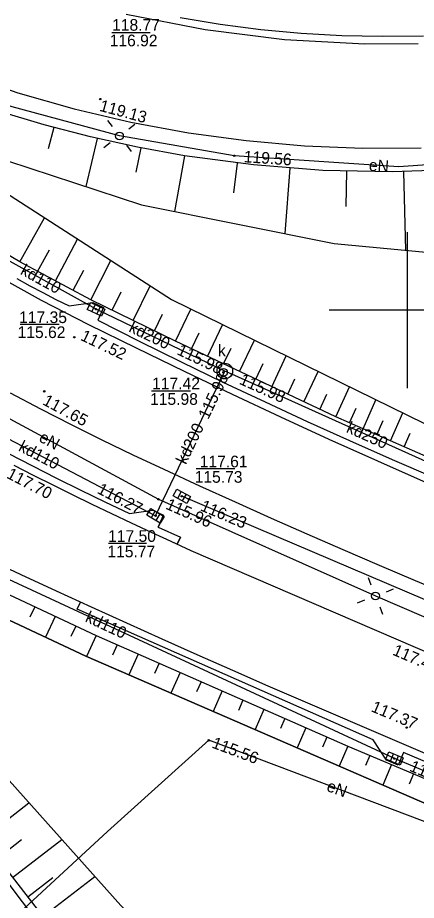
# Model space of a CAD drawing. Extents: x 6424617 to 6425697, y 5665845 to 5667190.
# Drawn here: x 6425375 to 6425400.6, y 5666962.1 to 5667018.8 of the extents above; entities that cross this region are included whole.
import ezdxf

# ---------------------------------------------------------------- set-up
doc = ezdxf.new("R2010")
doc.units = 0
for name, color, linetype in [('Warstwa 12', 7, 'Continuous'), ('Warstwa 13', 7, 'Continuous'), ('Warstwa 14', 7, 'Continuous'), ('Warstwa 15', 7, 'Continuous'), ('Warstwa 16', 7, 'Continuous'), ('Warstwa 2', 7, 'Continuous'), ('Warstwa 20', 7, 'Continuous'), ('Warstwa 21', 7, 'Continuous'), ('Warstwa 25', 7, 'Continuous'), ('Warstwa 4', 7, 'Continuous'), ('Warstwa 5', 7, 'Continuous'), ('Warstwa 6', 7, 'Continuous'), ('Warstwa 63', 7, 'Continuous'), ('Warstwa 8', 7, 'Continuous'), ('Warstwa 9', 7, 'Continuous')]:
    doc.layers.add(name, color=color, linetype=linetype)

msp = doc.modelspace()

# ---------------------------------------------------------------- linework, layer by layer
at = {"layer": 'Warstwa 12'}
for points in [[(6425317.212, 5667061.842), (6425317.63, 5667059.98), (6425321.53, 5667047.71), (6425323.66, 5667042.36), (6425327.69, 5667035.16), (6425332.06, 5667028.2), (6425339.8, 5667019.53), (6425345.62, 5667013.47), (6425355.29, 5667005.13), (6425360.44, 5667000.62), (6425384.04, 5666987.87), (6425397.96, 5666981.66), (6425419.81, 5666972.25), (6425436.62, 5666965.4)], [(6425454.057, 5667031.16), (6425452.03, 5667029.15), (6425444.74, 5667023.74), (6425433.64, 5667017.34), (6425423.4, 5667013.24), (6425414.37, 5667010.94), (6425408.28, 5667009.82), (6425399.47, 5667009.19), (6425388.9, 5667009.91), (6425381.54, 5667011.18), (6425374.67, 5667013.05), (6425369.27, 5667014.85), (6425364.06, 5667017.3), (6425363.59, 5667017.98), (6425362.65, 5667017.64), (6425356.37, 5667020.95), (6425351.08, 5667024.44)], [(6425380.04, 5667000.06), (6425371.53, 5667004.76)], [(6425388.3, 5666996.09), (6425387.85, 5666996.31), (6425380.04, 5667000.06)], [(6425348.14, 5666997.42), (6425353.37, 5666990.86), (6425362.83, 5666978.49), (6425371.96, 5666966.45), (6425386.81, 5666946.74), (6425392.86, 5666938.27), (6425396.85, 5666931.85), (6425399.93, 5666926.36), (6425402.86, 5666920.8), (6425405.92, 5666914.19), (6425408.7, 5666907.17), (6425410.7, 5666901.75), (6425412.27, 5666897.16), (6425413.44, 5666892.95), (6425414.78, 5666886.9), (6425415.89, 5666881.95), (6425416.77, 5666877.58), (6425417.4, 5666873.25), (6425418.12, 5666868.16), (6425418.38, 5666863.9), (6425418.7, 5666858.55), (6425418.2, 5666857.76)], [(6425366.27, 5666996), (6425383.86, 5666986.81)], [(6425383.86, 5666986.81), (6425388.3, 5666996.09)], [(6425424.59, 5666980.29), (6425406.32, 5666987.98), (6425388.75, 5666995.89), (6425388.3, 5666996.09)], [(6425399.18, 5666971.23), (6425361.89, 5666988.53)], [(6425435.28, 5666966.88), (6425434.82, 5666967.07), (6425385.54, 5666988.06)], [(6425553.71, 5666947.2), (6425549.6, 5666948.95), (6425497.24, 5666962.99), (6425496.43, 5666962.29), (6425494.49, 5666954.59), (6425489.02, 5666931.76), (6425484.64, 5666933.61), (6425476.81, 5666937.15), (6425438.84, 5666952.53), (6425435.57, 5666952.21), (6425429.97, 5666954.78), (6425402.11, 5666966.81), (6425387.27, 5666972.4), (6425380.77, 5666966.54), (6425363.64, 5666950.72), (6425363.13, 5666950.36), (6425362.37, 5666949.84), (6425357.72, 5666956.9), (6425346.14, 5666972.82)], [(6425417.57, 5666963.53), (6425399.18, 5666971.23)]]:
    msp.add_lwpolyline(points, dxfattribs=at)
at = {"layer": 'Warstwa 14'}
for p, q in [((6425383.506, 5667017.806), (6425381.044, 5667017.806)), ((6425377.679, 5666999.087), (6425375.178, 5666999.087)), ((6425386.089, 5666994.8), (6425383.603, 5666994.8)), ((6425388.941, 5666989.814), (6425386.462, 5666989.814)), ((6425383.27, 5666985.02), (6425380.842, 5666985.02))]:
    msp.add_line(p, q, dxfattribs=at)
for centre in [(6425388.9, 5667009.91), (6425380.04, 5667000.06), (6425387.85, 5666996.31), (6425388.21, 5666996.01), (6425388.75, 5666995.89), (6425388.084, 5666995.639), (6425385.54, 5666988.06), (6425384.04, 5666987.87), (6425386.002, 5666987.863), (6425383.416, 5666987.042), (6425383.86, 5666986.81), (6425387.27, 5666972.4), (6425399.18, 5666971.23), (6425399.641, 5666971.037)]:
    msp.add_circle(centre, 0.045, dxfattribs=at)
at = {"layer": 'Warstwa 16'}
msp.add_circle((6425388.3, 5666996.09), 0.5, dxfattribs=at)
at = {"layer": 'Warstwa 2'}
for centre in [(6425381.54, 5667011.18), (6425397.96, 5666981.66)]:
    msp.add_circle(centre, 0.25, dxfattribs=at)
at = {"layer": 'Warstwa 20'}
for points in [[(6425403.48, 5667009.017), (6425399.029, 5667008.872), (6425394.578, 5667008.972), (6425390.138, 5667009.316), (6425385.724, 5667009.902), (6425382.694, 5667010.457), (6425379.687, 5667011.121), (6425376.706, 5667011.894), (6425373.755, 5667012.775), (6425370.837, 5667013.762), (6425367.958, 5667014.855), (6425365.12, 5667016.051), (6425362.327, 5667017.35), (6425359.584, 5667018.749)], [(6425445.387, 5666971.934), (6425405.931, 5666988.534), (6425395.418, 5666993.146), (6425385.139, 5666998.01), (6425379.707, 5667000.665), (6425375.154, 5667003.1), (6425370.782, 5667005.673), (6425367.836, 5667007.585), (6425361.985, 5667011.627), (6425357.511, 5667015.234)], [(6425349.632, 5666996.03), (6425354.479, 5666992.569), (6425360.199, 5666989.027), (6425364.847, 5666986.401), (6425369.552, 5666984.037), (6425380.047, 5666979.12), (6425396.192, 5666972.021), (6425441.027, 5666953.166)], [(6425349.632, 5666996.03), (6425376.62, 5666961.102), (6425380.441, 5666956.131), (6425386.586, 5666947.957), (6425392.505, 5666939.498), (6425397.085, 5666932.217), (6425401.495, 5666924.286), (6425406.312, 5666914.18), (6425409.035, 5666907.556), (6425411.392, 5666900.784), (6425413.657, 5666893.241), (6425415.732, 5666884.803), (6425417.068, 5666877.78), (6425418.262, 5666868.956), (6425418.975, 5666860.884)]]:
    msp.add_lwpolyline(points, dxfattribs=at)
at = {"layer": 'Warstwa 21'}
for points in [[(6425359.584, 5667018.749), (6425369.708, 5667010.452), (6425371.48, 5667010.531), (6425382.966, 5667006.762), (6425395.305, 5667004.278), (6425404.383, 5667003.424), (6425415.142, 5667003.76), (6425424.988, 5667005.033), (6425432.91, 5667007.21), (6425444.018, 5667011.301), (6425456.633, 5667030.583)], [(6425357.511, 5667015.234), (6425369.708, 5667010.452), (6425384.877, 5667000.675), (6425408.654, 5666989.032), (6425445.765, 5666973.437)], [(6425349.632, 5666996.03), (6425351.65, 5666994.223), (6425359.931, 5666986.941), (6425379.389, 5666977.793), (6425403.034, 5666967.527), (6425440.472, 5666951.796)], [(6425418.975, 5666860.884), (6425419.06, 5666903.33), (6425418.902, 5666905.6), (6425415.908, 5666912.076), (6425410.886, 5666921.5), (6425406.057, 5666930.53), (6425401.387, 5666938.317), (6425394.923, 5666946.546), (6425388.818, 5666954.159), (6425381.634, 5666961.791), (6425371.584, 5666973.036), (6425362.387, 5666983.346), (6425359.931, 5666986.941), (6425351.65, 5666994.223), (6425349.632, 5666996.03)]]:
    msp.add_lwpolyline(points, dxfattribs=at)
at = {"layer": 'Warstwa 25'}
for centre in [(6425380.308, 5667013.542), (6425378.641, 5666998.267), (6425376.718, 5666994.791), (6425399.966, 5666973.214)]:
    msp.add_circle(centre, 0.045, dxfattribs=at)
at = {"layer": 'Warstwa 4'}
for p, q in [((6425379.99, 5667000.361), (6425379.774, 5666999.91)), ((6425380.306, 5667000.21), (6425380.09, 5666999.759)), ((6425385.507, 5666988.363), (6425385.266, 5666987.925)), ((6425385.814, 5666988.195), (6425385.573, 5666987.757)), ((6425383.837, 5666987.114), (6425383.582, 5666986.684)), ((6425384.138, 5666986.936), (6425383.883, 5666986.506)), ((6425398.923, 5666971.066), (6425399.114, 5666971.528)), ((6425399.246, 5666970.932), (6425399.437, 5666971.394))]:
    msp.add_line(p, q, dxfattribs=at)
for points in [[(6425381.088, 5667011.779), (6425380.787, 5667012.178)], [(6425382.139, 5667011.632), (6425382.538, 5667011.933)], [(6425380.941, 5667010.728), (6425380.542, 5667010.427)], [(6425381.992, 5667010.581), (6425382.293, 5667010.182)], [(6425397.688, 5666982.359), (6425397.507, 5666982.825)], [(6425398.659, 5666981.932), (6425399.125, 5666982.113)], [(6425397.261, 5666981.388), (6425396.795, 5666981.207)], [(6425398.232, 5666980.961), (6425398.413, 5666980.495)]]:
    msp.add_lwpolyline(points, dxfattribs=at)
for points in [[(6425379.696, 5667000.501), (6425380.599, 5667000.07), (6425380.384, 5666999.619), (6425379.481, 5667000.05)], [(6425385.223, 5666988.52), (6425386.099, 5666988.038), (6425385.857, 5666987.6), (6425384.981, 5666988.082)], [(6425383.557, 5666987.28), (6425384.418, 5666986.771), (6425384.163, 5666986.34), (6425383.302, 5666986.849)], [(6425399.546, 5666970.808), (6425398.622, 5666971.191), (6425398.814, 5666971.652), (6425399.738, 5666971.269)]]:
    msp.add_lwpolyline(points, close=True, dxfattribs=at)
msp.add_circle((6425388.21, 5666996.01), 0.25, dxfattribs=at)
at = {"layer": 'Warstwa 6'}
for points in [[(6425385.433, 5667018.786), (6425388.01, 5667018.357), (6425390.601, 5667018.02), (6425393.202, 5667017.778), (6425395.811, 5667017.629), (6425398.423, 5667017.574), (6425401.035, 5667017.614)], [(6425374.956, 5667002.026), (6425375.788, 5667001.572), (6425376.625, 5667001.128), (6425377.468, 5667000.696), (6425378.317, 5667000.274), (6425379.842, 5667000.486), (6425380.516, 5667000.164), (6425380.151, 5666999.35), (6425382.816, 5666998.008), (6425385.493, 5666996.688), (6425388.18, 5666995.39), (6425390.877, 5666994.114), (6425393.585, 5666992.861), (6425396.303, 5666991.629), (6425399.031, 5666990.419), (6425401.769, 5666989.232)], [(6425374.421, 5666990.796), (6425375.96, 5666990.004), (6425377.505, 5666989.224), (6425379.056, 5666988.457), (6425380.614, 5666987.702), (6425382.178, 5666986.96), (6425383.693, 5666987.162), (6425384.377, 5666986.85), (6425384.033, 5666986.086), (6425385.452, 5666985.44), (6425385.244, 5666984.984)], [(6425472.746, 5666940.92), (6425455.819, 5666948.027), (6425454.751, 5666947.607), (6425454.007, 5666947.93), (6425454.31, 5666948.665), (6425437.423, 5666955.762), (6425436.224, 5666955.294), (6425435.539, 5666955.596), (6425434.673, 5666956.922), (6425418.113, 5666963.863), (6425417.778, 5666963.039), (6425417.044, 5666963.373), (6425416.197, 5666964.658), (6425399.757, 5666971.617), (6425399.412, 5666970.803), (6425398.678, 5666971.127), (6425397.821, 5666972.433), (6425378.826, 5666980.818), (6425379.045, 5666981.274)]]:
    msp.add_lwpolyline(points, dxfattribs=at)
at = {"layer": 'Warstwa 63'}
for p, q in [((6425400, 5667005), (6425400, 5666995)), ((6425405, 5667000), (6425395, 5667000))]:
    msp.add_line(p, q, dxfattribs=at)
at = {"layer": 'Warstwa 8'}
for p, q in [((6425381.981, 5667019.003), (6425387.03, 5667018.005)), ((6425387.03, 5667018.005), (6425392.137, 5667017.365)), ((6425392.137, 5667017.365), (6425397.277, 5667017.087)), ((6425397.277, 5667017.087), (6425400.708, 5667017.105)), ((6425371.477, 5667015.147), (6425375.028, 5667013.954)), ((6425375.028, 5667013.954), (6425378.631, 5667012.928)), ((6425378.631, 5667012.928), (6425382.278, 5667012.073)), ((6425382.278, 5667012.073), (6425385.961, 5667011.39)), ((6425385.961, 5667011.39), (6425389.672, 5667010.88)), ((6425389.672, 5667010.88), (6425393.403, 5667010.546)), ((6425393.403, 5667010.546), (6425397.146, 5667010.387)), ((6425397.146, 5667010.387), (6425400.893, 5667010.407)), ((6425373.553, 5667002.298), (6425376.527, 5667000.651)), ((6425376.527, 5667000.651), (6425379.547, 5666999.091)), ((6425379.547, 5666999.091), (6425382.61, 5666997.574)), ((6425382.61, 5666997.574), (6425385.683, 5666996.08)), ((6425385.683, 5666996.08), (6425388.768, 5666994.608)), ((6425374.538, 5666994.691), (6425376.484, 5666993.667)), ((6425388.768, 5666994.608), (6425391.863, 5666993.158)), ((6425376.484, 5666993.667), (6425378.442, 5666992.665)), ((6425391.863, 5666993.158), (6425394.969, 5666991.732)), ((6425378.442, 5666992.665), (6425380.41, 5666991.685)), ((6425380.41, 5666991.685), (6425382.39, 5666990.727)), ((6425394.969, 5666991.732), (6425398.085, 5666990.328)), ((6425374.421, 5666990.796), (6425375.96, 5666990.004)), ((6425382.39, 5666990.727), (6425384.38, 5666989.791)), ((6425398.085, 5666990.328), (6425401.211, 5666988.946)), ((6425374.762, 5666990.055), (6425376.01, 5666989.42)), ((6425374.762, 5666990.055), (6425376.01, 5666989.42)), ((6425375.96, 5666990.004), (6425377.505, 5666989.224)), ((6425384.38, 5666989.791), (6425386.669, 5666988.737)), ((6425376.01, 5666989.42), (6425377.262, 5666988.792)), ((6425376.01, 5666989.42), (6425377.262, 5666988.792)), ((6425377.505, 5666989.224), (6425379.056, 5666988.457)), ((6425377.262, 5666988.792), (6425378.517, 5666988.17)), ((6425377.262, 5666988.792), (6425378.517, 5666988.17)), ((6425386.669, 5666988.737), (6425388.963, 5666987.695)), ((6425378.517, 5666988.17), (6425379.776, 5666987.556)), ((6425378.517, 5666988.17), (6425379.776, 5666987.556)), ((6425379.056, 5666988.457), (6425380.614, 5666987.702)), ((6425379.776, 5666987.556), (6425381.037, 5666986.948)), ((6425379.776, 5666987.556), (6425381.037, 5666986.948)), ((6425380.614, 5666987.702), (6425382.178, 5666986.96)), ((6425388.963, 5666987.695), (6425391.262, 5666986.664)), ((6425381.037, 5666986.948), (6425382.302, 5666986.348)), ((6425381.037, 5666986.948), (6425382.302, 5666986.348)), ((6425382.178, 5666986.96), (6425383.693, 5666987.162)), ((6425383.693, 5666987.162), (6425384.377, 5666986.85)), ((6425384.033, 5666986.086), (6425384.377, 5666986.85)), ((6425382.302, 5666986.348), (6425383.571, 5666985.754)), ((6425382.302, 5666986.348), (6425383.571, 5666985.754)), ((6425391.262, 5666986.664), (6425393.567, 5666985.645)), ((6425383.571, 5666985.754), (6425384.842, 5666985.168)), ((6425383.571, 5666985.754), (6425384.842, 5666985.168)), ((6425384.033, 5666986.086), (6425385.452, 5666985.44)), ((6425384.842, 5666985.168), (6425386.117, 5666984.588)), ((6425384.842, 5666985.168), (6425385.244, 5666984.985)), ((6425385.244, 5666984.985), (6425385.452, 5666985.44)), ((6425393.567, 5666985.645), (6425395.876, 5666984.638)), ((6425386.117, 5666984.588), (6425403.606, 5666977.03)), ((6425395.876, 5666984.638), (6425398.19, 5666983.642)), ((6425372.977, 5666984.081), (6425375.226, 5666983.034)), ((6425398.19, 5666983.642), (6425400.51, 5666982.657)), ((6425375.226, 5666983.034), (6425377.477, 5666981.994)), ((6425400.51, 5666982.657), (6425402.834, 5666981.684)), ((6425377.477, 5666981.994), (6425379.732, 5666980.96)), ((6425379.732, 5666980.96), (6425381.99, 5666979.933)), ((6425381.99, 5666979.933), (6425384.251, 5666978.913)), ((6425384.251, 5666978.913), (6425386.515, 5666977.901)), ((6425386.515, 5666977.901), (6425388.782, 5666976.895)), ((6425388.782, 5666976.895), (6425391.052, 5666975.896)), ((6425391.052, 5666975.896), (6425401.285, 5666971.5))]:
    msp.add_line(p, q, dxfattribs=at)
at = {"layer": 'Warstwa 9'}
for p, q in [((6425377.335, 5667011.722), (6425376.976, 5667010.36)), ((6425380.112, 5667011.021), (6425379.389, 5667007.936)), ((6425382.91, 5667010.414), (6425382.584, 5667008.847)), ((6425385.724, 5667009.903), (6425385.069, 5667006.339)), ((6425389.094, 5667009.433), (6425388.852, 5667007.538)), ((6425392.476, 5667009.105), (6425392.149, 5667004.913)), ((6425396.113, 5667008.911), (6425396.064, 5667006.647)), ((6425399.757, 5667008.88), (6425399.882, 5667003.847)), ((6425375.154, 5667003.1), (6425376.739, 5667005.92)), ((6425377.431, 5667001.882), (6425378.86, 5667004.553)), ((6425376.292, 5667002.491), (6425377.046, 5667003.864)), ((6425379.707, 5667000.665), (6425380.994, 5667003.178)), ((6425378.569, 5667001.274), (6425379.248, 5667002.57)), ((6425382.423, 5666999.338), (6425383.508, 5667001.557)), ((6425381.065, 5667000.001), (6425381.658, 5667001.184)), ((6425385.139, 5666998.01), (6425386.126, 5667000.063)), ((6425383.781, 5666998.674), (6425384.299, 5666999.742)), ((6425387.195, 5666997.037), (6425388.157, 5666999.068)), ((6425386.167, 5666997.524), (6425386.654, 5666998.545)), ((6425388.223, 5666996.55), (6425388.701, 5666997.559)), ((6425389.251, 5666996.064), (6425390.2, 5666998.068)), ((6425391.306, 5666995.092), (6425392.242, 5666997.068)), ((6425390.278, 5666995.578), (6425390.75, 5666996.573)), ((6425393.362, 5666994.119), (6425394.285, 5666996.068)), ((6425392.334, 5666994.606), (6425392.799, 5666995.587)), ((6425395.418, 5666993.146), (6425396.301, 5666995.081)), ((6425394.39, 5666993.632), (6425394.841, 5666994.604)), ((6425397.17, 5666992.377), (6425397.993, 5666994.253)), ((6425396.294, 5666992.762), (6425396.72, 5666993.714)), ((6425398.922, 5666991.609), (6425399.712, 5666993.411)), ((6425398.046, 5666991.993), (6425398.449, 5666992.913)), ((6425399.798, 5666991.224), (6425400.185, 5666992.107)), ((6425376.112, 5666980.964), (6425375.799, 5666980.296)), ((6425377.423, 5666980.349), (6425376.797, 5666979.012)), ((6425378.735, 5666979.734), (6425378.426, 5666979.064)), ((6425380.047, 5666979.12), (6425379.436, 5666977.773)), ((6425381.392, 5666978.528), (6425381.092, 5666977.856)), ((6425382.738, 5666977.937), (6425382.149, 5666976.595)), ((6425384.084, 5666977.346), (6425383.79, 5666976.678)), ((6425385.429, 5666976.754), (6425384.845, 5666975.424)), ((6425386.774, 5666976.162), (6425386.484, 5666975.5)), ((6425388.12, 5666975.57), (6425387.542, 5666974.253)), ((6425389.465, 5666974.978), (6425389.177, 5666974.323)), ((6425390.81, 5666974.387), (6425390.237, 5666973.083)), ((6425392.156, 5666973.796), (6425391.87, 5666973.147)), ((6425393.501, 5666973.204), (6425392.934, 5666971.912)), ((6425394.846, 5666972.612), (6425394.567, 5666971.968)), ((6425396.192, 5666972.021), (6425395.64, 5666970.737)), ((6425397.593, 5666971.432), (6425397.316, 5666970.781)), ((6425398.994, 5666970.843), (6425398.439, 5666969.522)), ((6425400.395, 5666970.254), (6425400.114, 5666969.585)), ((6425372.765, 5666966.092), (6425375.737, 5666968.388)), ((6425373.728, 5666964.844), (6425375.26, 5666966.027)), ((6425374.692, 5666963.597), (6425377.844, 5666966.032)), ((6425375.656, 5666962.35), (6425377.278, 5666963.6)), ((6425376.62, 5666961.102), (6425379.954, 5666963.67))]:
    msp.add_line(p, q, dxfattribs=at)
for points in [[(6425403.48, 5667009.017), (6425399.029, 5667008.872), (6425394.578, 5667008.972), (6425390.138, 5667009.316), (6425385.724, 5667009.902), (6425382.694, 5667010.457), (6425379.687, 5667011.121), (6425376.706, 5667011.894), (6425373.755, 5667012.775), (6425370.837, 5667013.762), (6425367.958, 5667014.855), (6425365.12, 5667016.051), (6425362.327, 5667017.35), (6425359.584, 5667018.749), (6425369.708, 5667010.452), (6425371.48, 5667010.531), (6425382.966, 5667006.762), (6425395.305, 5667004.278), (6425404.383, 5667003.424)], [(6425418.902, 5666905.6), (6425415.908, 5666912.076), (6425410.886, 5666921.5), (6425406.057, 5666930.53), (6425401.387, 5666938.317), (6425394.923, 5666946.546), (6425388.818, 5666954.159), (6425381.634, 5666961.791), (6425371.584, 5666973.036), (6425362.387, 5666983.346), (6425359.931, 5666986.941), (6425351.65, 5666994.223), (6425349.632, 5666996.03), (6425376.62, 5666961.102), (6425380.441, 5666956.131), (6425386.586, 5666947.957), (6425392.505, 5666939.498), (6425397.085, 5666932.217), (6425401.495, 5666924.286), (6425406.312, 5666914.18), (6425409.035, 5666907.556)]]:
    msp.add_lwpolyline(points, dxfattribs=at)
for points in [[(6425357.511, 5667015.234), (6425369.708, 5667010.452), (6425384.877, 5667000.675), (6425408.654, 5666989.032), (6425445.765, 5666973.437), (6425445.387, 5666971.934), (6425405.931, 5666988.534), (6425395.418, 5666993.146), (6425385.139, 5666998.01), (6425379.707, 5667000.665), (6425375.154, 5667003.1), (6425370.782, 5667005.673), (6425367.836, 5667007.585), (6425361.985, 5667011.627)], [(6425349.632, 5666996.03), (6425354.479, 5666992.569), (6425360.199, 5666989.027), (6425364.847, 5666986.401), (6425369.552, 5666984.037), (6425380.047, 5666979.12), (6425396.192, 5666972.021), (6425441.027, 5666953.166), (6425440.472, 5666951.796), (6425403.034, 5666967.527), (6425379.389, 5666977.793), (6425359.931, 5666986.941), (6425351.65, 5666994.223)]]:
    msp.add_lwpolyline(points, close=True, dxfattribs=at)

# ---------------------------------------------------------------- texts
at = {"layer": 'Warstwa 13'}
for s, rotation, p in [('eN', 356.1047, (6425397.52, 5667008.947)), ('kd110', 331.0894, (6425375.133, 5667002.342)), ('kd200', 334.3495, (6425382.087, 5666998.649)), ('kd200', 64.4291, (6425385.803, 5666990.053)), ('kd250', 335.7647, (6425396.039, 5666992.197)), ('eN', 331.6222, (6425376.314, 5666991.618)), ('kd110', 332.4129, (6425375.011, 5666991.011)), ('kd110', 335.1116, (6425379.291, 5666980.044)), ('eN', 339.3572, (6425394.77, 5666969.174))]:
    msp.add_text(s, height=0.75, rotation=rotation, dxfattribs=at).set_placement(p)
at = {"layer": 'Warstwa 14'}
for s, p in [('116.92', (6425380.914, 5667016.931)), ('115.62', (6425375.009, 5666998.212)), ('115.98', (6425383.504, 5666993.925)), ('115.73', (6425386.366, 5666988.927)), ('115.77', (6425380.769, 5666984.145))]:
    msp.add_text(s, height=0.75, dxfattribs=at).set_placement(p)
for s, rotation, p in [('119.56', 356.1047, (6425389.5, 5667009.493)), ('115.98', 334.3495, (6425385.174, 5666997.191)), ('115.98', 64.4291, (6425387.232, 5666992.943)), ('115.98', 335.7647, (6425389.172, 5666995.289)), ('116.27', 332.4129, (6425380.054, 5666988.291)), ('115.96', 335.9595, (6425384.449, 5666987.277)), ('116.23', 336.9278, (6425386.678, 5666987.168)), ('115.56', 339.3572, (6425387.414, 5666971.945)), ('116.10', 337.2831, (6425400.092, 5666970.456))]:
    msp.add_text(s, height=0.75, rotation=rotation, dxfattribs=at).set_placement(p)
at = {"layer": 'Warstwa 15'}
for s, p in [('118.77', (6425381.07, 5667017.931)), ('117.35', (6425375.109, 5666999.174)), ('117.42', (6425383.638, 5666994.925)), ('117.61', (6425386.691, 5666989.915)), ('117.50', (6425380.815, 5666985.133))]:
    msp.add_text(s, height=0.75, dxfattribs=at).set_placement(p)
at = {"layer": 'Warstwa 25'}
for s, rotation, p in [('119.13', 344.7716, (6425380.214, 5667012.8)), ('117.52', 334.3495, (6425378.988, 5666998.11)), ('117.65', 331.6222, (6425376.558, 5666993.98)), ('117.70', 332.4129, (6425374.247, 5666989.267)), ('117.45', 336.6986, (6425399.003, 5666977.909)), ('117.37', 337.2086, (6425397.632, 5666974.274))]:
    msp.add_text(s, height=0.75, rotation=rotation, dxfattribs=at).set_placement(p)
at = {"layer": 'Warstwa 5'}
msp.add_text('k', height=0.75, dxfattribs=at).set_placement((6425387.86, 5666997.046))

doc.saveas('drawing.dxf')
